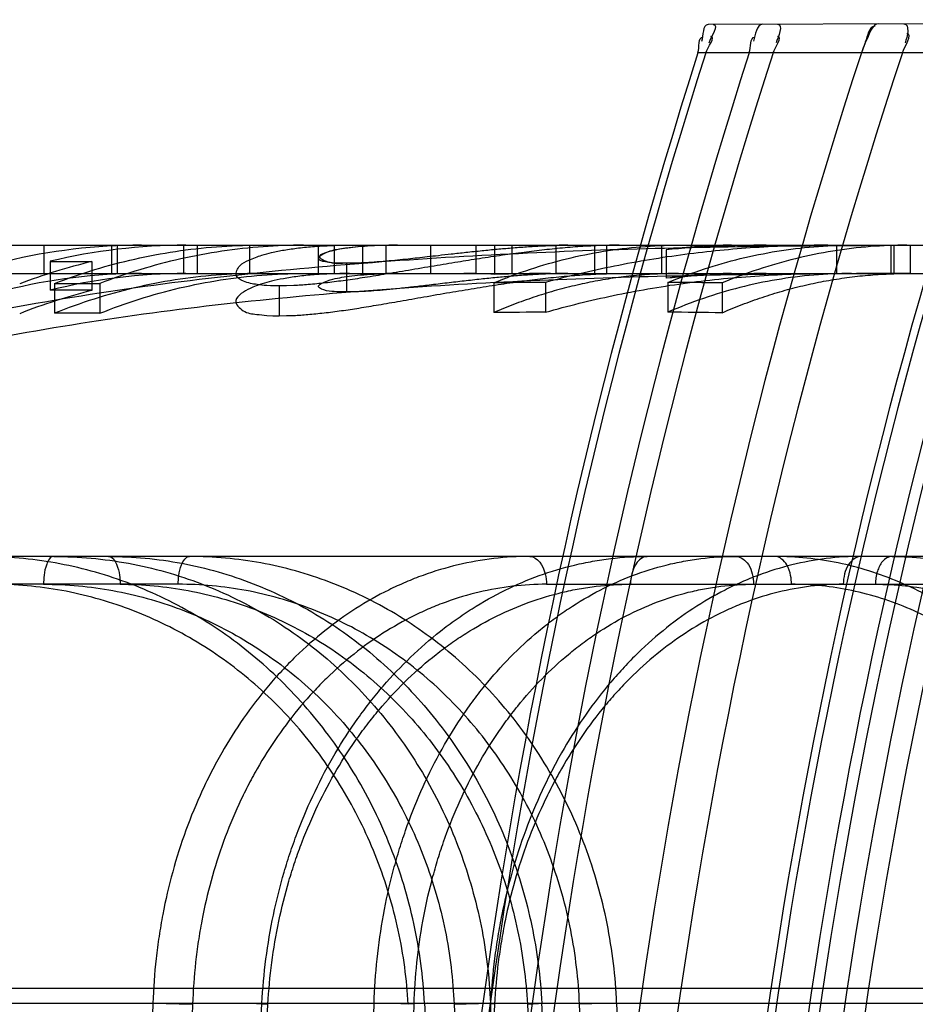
# Model space of a CAD drawing. Header units: millimetres. Extents: x 0 to 297, y 0 to 210.
# Tile 284 of 455: x 142.5583 to 142.6342, y 160.6613 to 160.7448. Entities that reach past the tile are written whole.
import ezdxf

# ---------------------------------------------------------------- set-up
doc = ezdxf.new("R2010")
doc.units = ezdxf.units.MM
doc.header["$LTSCALE"] = 16.335
doc.layers.add('INTFCLR_144815', color=7, linetype='CONTINUOUS')
doc.layers.add('INTFCLR_72935', color=7, linetype='CONTINUOUS')

msp = doc.modelspace()

# ---------------------------------------------------------------- linework, layer by layer
at = {"layer": 'INTFCLR_144815', "color": 9, "linetype": 'Continuous'}
for p, q in [((142.4876024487, 160.7256984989), (142.6338257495, 160.7256984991)), ((142.6338257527, 160.723298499), (142.6338257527, 160.725698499)), ((142.5215571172, 160.7232984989), (142.851190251, 160.7232984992)), ((142.8044151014, 160.699298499), (142.4951049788, 160.699298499)), ((142.5716955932, 160.6969403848), (142.5318323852, 160.6969403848)), ((142.6029406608, 160.6969403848), (142.6487937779, 160.6969403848)), ((142.8771444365, 160.6626480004), (142.4236901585, 160.6626480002)), ((142.4551597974, 160.6613919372), (142.8239887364, 160.6613919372)), ((142.5695536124, 160.6613919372), (142.5669057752, 160.5792984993)), ((142.5695536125, 160.6613919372), (142.5729198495, 160.6613082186)), ((142.5729198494, 160.6613082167), (142.5702714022, 160.579298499)), ((142.5744626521, 160.5792984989), (142.5788032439, 160.6613919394)), ((142.5749801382, 160.5792984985), (142.5793128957, 160.6613082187)), ((142.578347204, 160.6613843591), (142.5793128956, 160.6613082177)), ((142.578347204, 160.6613843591), (142.5793128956, 160.6613082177)), ((142.5858666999, 160.5792984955), (142.5883193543, 160.6613919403)), ((142.5917129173, 160.6613082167), (142.5883193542, 160.6613919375)), ((142.5892592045, 160.579298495), (142.5917129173, 160.6613082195)), ((142.5926004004, 160.6613919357), (142.5970143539, 160.5810437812)), ((142.59819826, 160.6613919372), (142.5939378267, 160.5792984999)), ((142.5985334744, 160.6613082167), (142.594281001, 160.5792984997)), ((142.5951030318, 160.6613082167), (142.5985844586, 160.5792984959)), ((142.5985334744, 160.6613082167), (142.5976864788, 160.661388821)), ((142.5985334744, 160.6613082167), (142.5976864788, 160.661388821)), ((142.601600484, 160.5810437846), (142.5981872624, 160.6613919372)), ((142.6013218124, 160.6613082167), (142.605812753, 160.5792984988)), ((142.6069472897, 160.5810437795), (142.6025497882, 160.6613919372)), ((142.6090666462, 160.5792984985), (142.6057401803, 160.6613082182)), ((142.6088907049, 160.661391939), (142.6121524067, 160.5810437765))]:
    msp.add_line(p, q, dxfattribs=at)
at = {"layer": 'INTFCLR_144815', "color": 6, "linetype": 'Continuous'}
for p, q in [((142.5603114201, 160.725698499), (142.5603114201, 160.723298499)), ((142.5660334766, 160.725698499), (142.5660334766, 160.723298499)), ((142.5665295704, 160.725698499), (142.5665295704, 160.723298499)), ((142.5721468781, 160.725698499), (142.5721468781, 160.723298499)), ((142.5733375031, 160.723298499), (142.5733375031, 160.725698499)), ((142.5777491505, 160.725698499), (142.5777491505, 160.723298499)), ((142.5835771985, 160.725698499), (142.5835771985, 160.723298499)), ((142.5849550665, 160.7256806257), (142.5858352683, 160.7256967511)), ((142.5849550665, 160.7232799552), (142.5849550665, 160.7256806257)), ((142.5873398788, 160.725698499), (142.5873398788, 160.723298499)), ((142.5893054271, 160.7256876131), (142.5893054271, 160.7232872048)), ((142.5931217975, 160.723298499), (142.5931217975, 160.725698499)), ((142.5969760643, 160.723298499), (142.5969760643, 160.725698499)), ((142.5985337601, 160.725698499), (142.5985337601, 160.7232270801)), ((142.6000286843, 160.723298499), (142.6000286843, 160.725698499)), ((142.6037684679, 160.7232864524), (142.6037684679, 160.7256868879)), ((142.6070426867, 160.723298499), (142.6070426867, 160.725698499)), ((142.6080196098, 160.7256841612), (142.6080196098, 160.7232836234)), ((142.6127363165, 160.723298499), (142.6127363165, 160.725698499)), ((142.6275816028, 160.723298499), (142.6275816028, 160.725698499)), ((142.6321838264, 160.723298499), (142.6321838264, 160.725698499)), ((142.6323898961, 160.725698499), (142.6323898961, 160.723298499)), ((142.6338257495, 160.7256984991), (142.6469521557, 160.725698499)), ((142.6130804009, 160.7253064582), (142.6130804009, 160.7228916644)), ((142.5608332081, 160.7243264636), (142.5608332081, 160.7218738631)), ((142.5608332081, 160.7243264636), (142.5643745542, 160.7243264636)), ((142.5643745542, 160.7243164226), (142.5643745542, 160.7218634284)), ((142.5859777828, 160.7241935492), (142.5859777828, 160.7217357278)), ((142.5862402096, 160.723298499), (142.5854112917, 160.7232908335)), ((142.6080196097, 160.7232836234), (142.608772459, 160.7232970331)), ((142.5611962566, 160.7224568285), (142.5650505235, 160.7224568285)), ((142.5611962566, 160.7224540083), (142.5611962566, 160.719925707)), ((142.5650505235, 160.7224568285), (142.5650505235, 160.7199286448)), ((142.5802765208, 160.7222492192), (142.5802765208, 160.7197123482)), ((142.5984647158, 160.7225044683), (142.5984647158, 160.7199782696)), ((142.6028608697, 160.7225437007), (142.6028608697, 160.7200191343)), ((142.6132330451, 160.7225416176), (142.6132330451, 160.7200169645)), ((142.6178352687, 160.7224967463), (142.6178352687, 160.7199702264)), ((142.5643745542, 160.7218738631), (142.5608332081, 160.7218738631)), ((142.5650505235, 160.7199286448), (142.5611962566, 160.7199286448)), ((142.5928153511, 160.6613993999), (142.5912100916, 160.6613082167)), ((142.5928153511, 160.6613993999), (142.5912100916, 160.6613082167)), ((142.5951030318, 160.6613082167), (142.5981872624, 160.6613919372)), ((142.6013218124, 160.6613082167), (142.6027293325, 160.6613979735)), ((142.6013218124, 160.6613082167), (142.6027293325, 160.6613979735)), ((142.608890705, 160.6613919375), (142.6057401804, 160.6613082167))]:
    msp.add_line(p, q, dxfattribs=at)
at = {"layer": 'INTFCLR_144815', "color": 7, "linetype": 'Continuous'}
for p, q in [((142.5852874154, 160.724205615), (142.5859777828, 160.7241935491)), ((142.5859777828, 160.7241935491), (142.5867549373, 160.7242057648)), ((142.5797239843, 160.722257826), (142.5792092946, 160.7222799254)), ((142.5797239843, 160.722257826), (142.5792092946, 160.7222799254)), ((142.5802765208, 160.7222492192), (142.5795257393, 160.7222648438)), ((142.5802765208, 160.7222492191), (142.5797239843, 160.722257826)), ((142.5808768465, 160.7222597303), (142.5802765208, 160.7222492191)), ((142.5814984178, 160.7222793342), (142.5807078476, 160.722256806)), ((142.5814984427, 160.7222787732), (142.5808768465, 160.7222597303)), ((142.5814984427, 160.7222787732), (142.5808768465, 160.7222597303)), ((142.5792088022, 160.7197440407), (142.5802765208, 160.7197123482)), ((142.5792088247, 160.7197443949), (142.5797237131, 160.7197213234)), ((142.5792088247, 160.7197443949), (142.5797237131, 160.7197213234)), ((142.5797237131, 160.7197213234), (142.5802765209, 160.7197123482)), ((142.5802765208, 160.7197123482), (142.5811096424, 160.719730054)), ((142.5802765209, 160.7197123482), (142.5808771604, 160.7197233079)), ((142.5808771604, 160.7197233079), (142.5814990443, 160.7197434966)), ((142.5808771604, 160.7197233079), (142.5814990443, 160.7197434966))]:
    msp.add_line(p, q, dxfattribs=at)
at = {"layer": 'INTFCLR_144815', "color": 6, "linetype": 'Continuous'}
for centre, radius, start, end in [((142.5685959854, 160.6764549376), 0.04924348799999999, 90.0120787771, 103.5355706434), ((142.5723646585, 160.6763384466), 0.0493603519, 90.02827435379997, 103.5101733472), ((142.5903068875, 160.6796283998), 0.0460700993, 89.99492122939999, 91.24557964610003), ((142.604754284, 160.6838449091), 0.0418535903, 90.0080266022, 91.3496649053), ((142.6091172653, 160.6836753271), 0.0420231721, 90.0051596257, 91.4967500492), ((142.621569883, 160.6335708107), 0.092127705, 89.9939899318, 95.28725773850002), ((142.6186307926, 160.6862157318), 0.0394828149, 90.00947275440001, 98.08126206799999), ((142.5763180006, 160.6749021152), 0.05083730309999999, 103.58780468, 110.8142387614), ((142.5686118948, 160.6756931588), 0.0476056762, 90.0316423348, 104.0304306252), ((142.57235147, 160.6758169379), 0.0474814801, 90.01347844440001, 104.0390193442), ((142.5903068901, 160.678893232), 0.0444052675, 89.99473414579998, 91.29228970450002), ((142.5959158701, 160.6752828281), 0.0480156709, 86.8745941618, 89.9997827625), ((142.6034374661, 160.5550894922), 0.1682090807, 90.0536890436, 91.6705487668), ((142.6047542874, 160.6829572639), 0.0403412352, 90.00833238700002, 91.4002772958), ((142.6215605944, 160.634700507), 0.0885979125, 89.98774358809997, 95.49250123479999), ((142.6186272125, 160.6852859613), 0.0380125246, 90.00444277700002, 98.39058277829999), ((142.6074888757, 159.9575900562), 0.7649676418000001, 90.3466379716, 90.6759217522), ((142.6080607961, 159.9559839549), 0.7665751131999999, 89.26941118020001, 89.61340997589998), ((142.5762941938, 160.6743694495), 0.0489668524, 104.0886251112, 111.6185323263), ((142.6075028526, 159.9841231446), 0.7359106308, 90.36141317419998, 90.70369973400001), ((142.6080793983, 159.9859002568), 0.7341347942, 89.23857763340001, 89.59777871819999)]:
    msp.add_arc(centre, radius, start, end, dxfattribs=at)
at = {"layer": 'INTFCLR_144815', "color": 7, "linetype": 'Continuous'}
for centre, radius, start, end in [((142.5861443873, 160.6843536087), 0.0413441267, 91.648419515, 92.7422496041), ((142.5901992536, 160.6858137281), 0.0398839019, 91.28414663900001, 92.7146398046), ((142.6048948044, 160.6764465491), 0.0492532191, 91.3103702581, 92.5403914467), ((142.6091956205, 160.6789390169), 0.0467599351, 91.44113880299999, 92.443628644), ((142.5861442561, 160.6834504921), 0.039847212, 91.7101738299, 92.845760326), ((142.6091957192, 160.6782255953), 0.0450733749, 91.49520112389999, 92.53585943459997)]:
    msp.add_arc(centre, radius, start, end, dxfattribs=at)
at = {"layer": 'INTFCLR_144815', "color": 6, "linetype": 'Continuous'}
for points, knots in [([(142.5350425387, 160.7148741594), (142.5431136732, 160.7174015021), (142.5594240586, 160.7211951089), (142.5842751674, 160.7242066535), (142.6090591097, 160.7255239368), (142.6255777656, 160.7256916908), (142.6338257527, 160.725698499)], [0, 0, 0, 0, 0.2535733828, 0.5032635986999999, 0.7518024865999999, 1, 1, 1, 1]), ([(142.5611962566, 160.7224540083), (142.5623267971, 160.7228893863), (142.5645759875, 160.723663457), (142.5680068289, 160.7245702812), (142.5714544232, 160.725217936), (142.5749501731, 160.7256107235), (142.5772961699, 160.725698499), (142.5784708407, 160.725698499)], [0, 0, 0, 0, 0.2056551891, 0.4033596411, 0.6019142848, 0.8005928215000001, 1, 1, 1, 1]), ([(142.5823262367, 160.725698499), (142.5811876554, 160.725698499), (142.5788727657, 160.7256145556), (142.5753915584, 160.725230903), (142.5718957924, 160.724579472), (142.5684342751, 160.7236649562), (142.566170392, 160.7228848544), (142.5650505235, 160.7224535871)], [0, 0, 0, 0, 0.1932675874, 0.3927931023, 0.593967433, 0.7963000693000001, 1, 1, 1, 1]), ([(142.5984647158, 160.7225044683), (142.5994877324, 160.7229323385), (142.6015238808, 160.7236932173), (142.6046356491, 160.7245868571), (142.6077621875, 160.7252249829), (142.610932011, 160.7256120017), (142.6130596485, 160.725698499), (142.6141243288, 160.725698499)], [0, 0, 0, 0, 0.2068385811, 0.4049558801, 0.6033254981, 0.8014076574, 1, 1, 1, 1]), ([(142.6268130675, 160.725698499), (142.624737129, 160.7256984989), (142.620683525, 160.7255648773), (142.6146316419, 160.7249689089), (142.6087083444, 160.7239902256), (142.6047888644, 160.7230678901), (142.6028608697, 160.7225437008)], [0, 0, 0, 0, 0.257076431, 0.5018177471, 0.7525772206, 1, 1, 1, 1]), ([(142.6132330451, 160.7225416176), (142.6142504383, 160.7229645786), (142.6162751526, 160.7237166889), (142.6193686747, 160.7245999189), (142.6224764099, 160.7252305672), (142.6256267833, 160.7256130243), (142.6277412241, 160.725698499), (142.6287993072, 160.725698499)], [0, 0, 0, 0, 0.2068116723, 0.4049273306, 0.6033023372, 0.8013958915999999, 1, 1, 1, 1]), ([(142.6335138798, 160.725698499), (142.6324805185, 160.725698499), (142.6303784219, 160.7256155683), (142.6272177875, 160.725236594), (142.6240439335, 160.724593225), (142.6209011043, 160.7236899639), (142.618849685, 160.7229215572), (142.6178352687, 160.7224967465)], [0, 0, 0, 0, 0.1925048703, 0.3914276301, 0.5923956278, 0.7951229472, 1, 1, 1, 1]), ([(142.6338257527, 160.723298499), (142.6256421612, 160.7232915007), (142.60927413, 160.7231313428), (142.5847478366, 160.72186301), (142.560219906, 160.7189648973), (142.5441331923, 160.715304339), (142.5361799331, 160.7128654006)], [0, 0, 0, 0, 0.2492321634, 0.4981653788, 0.7475520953, 1, 1, 1, 1]), ([(142.5784708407, 160.723298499), (142.5772901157, 160.723298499), (142.5749382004, 160.7232067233), (142.5714321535, 160.7227965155), (142.5679655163, 160.7221183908), (142.5645398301, 160.7211729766), (142.5623024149, 160.7203694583), (142.5611962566, 160.719925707)], [0, 0, 0, 0, 0.200075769, 0.3983603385, 0.5976011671, 0.7980394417, 1, 1, 1, 1]), ([(142.5650505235, 160.7199252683), (142.5661482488, 160.7203656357), (142.568379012, 160.7211675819), (142.571802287, 160.7221142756), (142.5752827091, 160.7227962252), (142.5787959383, 160.7232070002), (142.5811502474, 160.723298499), (142.5823262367, 160.723298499)], [0, 0, 0, 0, 0.2004071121, 0.4012297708, 0.6012589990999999, 0.8007403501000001, 1, 1, 1, 1]), ([(142.5859777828, 160.7217357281), (142.5856957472, 160.7217389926), (142.5851041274, 160.7217582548), (142.584390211, 160.7217636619), (142.5832030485, 160.72218795), (142.5844453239, 160.7227597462), (142.5851543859, 160.7228982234), (142.5860377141, 160.7230557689), (142.5869525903, 160.7231596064), (142.5880669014, 160.7232460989), (142.5888674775, 160.7232768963), (142.5893054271, 160.7232872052)], [0, 0, 0, 0, 0.1011288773, 0.2034632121, 0.2942184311, 0.4021250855, 0.5094020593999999, 0.6005746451, 0.7124960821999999, 0.8429324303, 1, 1, 1, 1]), ([(142.6037684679, 160.723286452), (142.6033655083, 160.7232770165), (142.60254938, 160.7232463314), (142.6012838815, 160.723171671), (142.6000051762, 160.7230722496), (142.5986932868, 160.7229515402), (142.5975928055, 160.7228398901), (142.5964337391, 160.7227140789), (142.5954727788, 160.7226053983), (142.5944965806, 160.7224918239), (142.5937465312, 160.7224034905), (142.5928086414, 160.7222925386), (142.591727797, 160.7221649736), (142.5905139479, 160.7220316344), (142.5893811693, 160.7219179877), (142.5883314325, 160.7218304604), (142.5872062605, 160.7217561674), (142.5864348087, 160.7217405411), (142.5859777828, 160.7217357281)], [0, 0, 0, 0, 0.0676829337, 0.1371232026, 0.2128584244, 0.283037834, 0.3583404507, 0.3985953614, 0.4788093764, 0.5207313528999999, 0.5636228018, 0.6056269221, 0.6793187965, 0.7463752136, 0.8106791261, 0.8704810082, 0.9232526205, 1, 1, 1, 1]), ([(142.6141243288, 160.723298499), (142.6135340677, 160.723298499), (142.6123528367, 160.7232709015), (142.6105836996, 160.7231467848), (142.60881912, 160.7229401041), (142.6070614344, 160.7226511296), (142.605312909, 160.7222802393), (142.6035758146, 160.7218279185), (142.6018523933, 160.7212947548), (142.600144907, 160.7206814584), (142.5990223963, 160.7202212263), (142.5984647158, 160.7199782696)], [0, 0, 0, 0, 0.1098488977, 0.2197951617, 0.3299358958, 0.4403654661, 0.5511780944, 0.6624633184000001, 0.7743074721, 0.8867930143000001, 1, 1, 1, 1]), ([(142.6028608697, 160.7200191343), (142.6038040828, 160.7202862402), (142.6057095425, 160.7207899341), (142.6086060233, 160.7214487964), (142.6115510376, 160.7220121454), (142.614539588, 160.7224774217), (142.6175663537, 160.7228423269), (142.6206256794, 160.7231048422), (142.6237115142, 160.723263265), (142.6257774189, 160.723298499), (142.6268130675, 160.723298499)], [0, 0, 0, 0, 0.1212690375, 0.2437540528, 0.3673935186, 0.4921140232, 0.6178337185, 0.7444580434, 0.871884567, 1, 1, 1, 1]), ([(142.6287993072, 160.723298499), (142.6277357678, 160.723298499), (142.6256158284, 160.7232091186), (142.6224560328, 160.7228096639), (142.6193310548, 160.7221493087), (142.6162422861, 160.7212285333), (142.6142284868, 160.7204480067), (142.6132330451, 160.7200169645)], [0, 0, 0, 0, 0.1992164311, 0.396891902, 0.5959419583, 0.7968088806, 1, 1, 1, 1]), ([(142.6178352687, 160.7199702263), (142.6183935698, 160.7202137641), (142.6195173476, 160.7206750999), (142.6212268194, 160.7212898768), (142.6229522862, 160.7218243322), (142.6246914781, 160.7222777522), (142.626442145, 160.7226495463), (142.6282020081, 160.7229392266), (142.6299687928, 160.7231464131), (142.6317401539, 160.7232708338), (142.6329228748, 160.723298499), (142.6335138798, 160.723298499)], [0, 0, 0, 0, 0.1132110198, 0.2256991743, 0.3375447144, 0.448830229, 0.5596422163, 0.6700704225, 0.7802093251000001, 0.890153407, 1, 1, 1, 1]), ([(142.592600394, 160.661391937), (142.5925385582, 160.6625249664), (142.5923242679, 160.664792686), (142.5917322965, 160.6681597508), (142.590871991, 160.6714681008), (142.5897542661, 160.6746772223), (142.5883933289, 160.6777585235), (142.5868007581, 160.680696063), (142.5849836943, 160.6834796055), (142.5829524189, 160.6860923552), (142.5807280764, 160.6885076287), (142.5783307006, 160.6907076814), (142.5757761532, 160.6926816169), (142.5730745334, 160.6944217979), (142.57024653, 160.6959137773), (142.5673228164, 160.697142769), (142.5643282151, 160.6981024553), (142.5612846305, 160.6987896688), (142.5581949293, 160.6992054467), (142.5561193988, 160.6992984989), (142.5550775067, 160.6992984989)], [0, 0, 0, 0, 0.05791937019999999, 0.1161225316, 0.174323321, 0.2322124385, 0.2893886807, 0.346073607, 0.4025847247, 0.4588722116, 0.5148048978, 0.5699870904, 0.6247636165, 0.6793905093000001, 0.7338139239, 0.7877635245, 0.8410664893, 0.8941198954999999, 0.9468186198, 1, 1, 1, 1]), ([(142.5611361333, 160.699298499), (142.5621939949, 160.699298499), (142.5643201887, 160.6992015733), (142.5674931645, 160.6987637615), (142.5706334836, 160.6980316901), (142.5736941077, 160.6970144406), (142.5766417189, 160.6957275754), (142.5794585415, 160.6941860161), (142.5821388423, 160.6923958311), (142.5846679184, 160.6903664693), (142.5870185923, 160.6881209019), (142.5891747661, 160.6856789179), (142.5911257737, 160.6830573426), (142.5928646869, 160.6802664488), (142.5943750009, 160.6773324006), (142.5956437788, 160.6742858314), (142.5966629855, 160.6711600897), (142.5974343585, 160.6679669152), (142.5979589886, 160.6647069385), (142.5981396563, 160.6625032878), (142.5981872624, 160.6613919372)], [0, 0, 0, 0, 0.0542246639, 0.1089209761, 0.1639639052, 0.2192739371, 0.2740118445, 0.328604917, 0.383654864, 0.4390147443, 0.4946082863, 0.550086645, 0.6058019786, 0.661923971, 0.7184511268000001, 0.7747660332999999, 0.8309079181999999, 0.886801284, 0.9429813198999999, 1, 1, 1, 1]), ([(142.5657952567, 160.6992984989), (142.5668321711, 160.6992984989), (142.5689157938, 160.6992014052), (142.5720230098, 160.6987643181), (142.5750921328, 160.6980366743), (142.578085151, 160.6970279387), (142.5809756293, 160.6957514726), (142.5837480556, 160.6942188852), (142.5863928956, 160.6924372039), (142.588893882, 160.6904168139), (142.5912266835, 160.6881776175), (142.5933745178, 160.6857389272), (142.5953247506, 160.6831183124), (142.5970687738, 160.6803278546), (142.5985915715, 160.6773913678), (142.5998794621, 160.6743394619), (142.6009260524, 160.6711975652), (142.6017275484, 160.667987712), (142.6022846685, 160.6647131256), (142.6024893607, 160.6625044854), (142.6025497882, 160.6613919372)], [0, 0, 0, 0, 0.053474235, 0.1073871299, 0.1615953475, 0.2159016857, 0.2700418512, 0.3243279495, 0.379056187, 0.4342905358, 0.489927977, 0.5456134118, 0.6016865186, 0.6582037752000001, 0.7151292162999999, 0.7720933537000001, 0.8288568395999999, 0.8857429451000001, 0.9425407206, 1, 1, 1, 1]), ([(142.6088907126, 160.6613919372), (142.6088442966, 160.6625243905), (142.6086627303, 160.664792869), (142.6081241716, 160.6681671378), (142.6073188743, 160.6714923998), (142.6062571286, 160.6747193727), (142.6049545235, 160.6778127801), (142.6034263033, 160.6807531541), (142.6016783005, 160.6835356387), (142.5997189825, 160.6861463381), (142.5975693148, 160.6885581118), (142.5952487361, 160.6907533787), (142.5927734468, 160.6927212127), (142.5901525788, 160.6944550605), (142.5874088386, 160.69593917), (142.5845704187, 160.6971605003), (142.5816690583, 160.6981109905), (142.5787165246, 160.6987923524), (142.5757134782, 160.6992057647), (142.5736894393, 160.699298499), (142.5726716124, 160.699298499)], [0, 0, 0, 0, 0.0587304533, 0.1177824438, 0.1768850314, 0.2358285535, 0.2936241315, 0.350622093, 0.407354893, 0.4637047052, 0.5195663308, 0.57456413, 0.6290309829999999, 0.6832195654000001, 0.7371908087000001, 0.7904566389, 0.8431235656, 0.8951828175, 0.9472584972, 1, 1, 1, 1]), ([(142.6550145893, 160.6613919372), (142.6549558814, 160.6625244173), (142.6547600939, 160.6647912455), (142.6542310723, 160.6681633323), (142.6534663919, 160.6714864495), (142.6524758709, 160.674711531), (142.6512743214, 160.6778035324), (142.6498753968, 160.6807427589), (142.6482841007, 160.6835243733), (142.6465079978, 160.68613464), (142.6445660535, 160.688546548), (142.6424758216, 160.6907425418), (142.6402516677, 160.6927114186), (142.6379015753, 160.6944466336), (142.6354457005, 160.6959324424), (142.6329093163, 160.6971556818), (142.6303207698, 160.6981080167), (142.6276904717, 160.6987908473), (142.6250191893, 160.6992052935), (142.6232190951, 160.699298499), (142.6223157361, 160.699298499)], [0, 0, 0, 0, 0.0617777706, 0.1238354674, 0.1858056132, 0.2473860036, 0.307469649, 0.3663620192, 0.4245566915, 0.4818793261, 0.5381808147, 0.5930602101, 0.6468476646, 0.6997983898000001, 0.7519894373, 0.8029899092, 0.8529702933, 0.9020099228, 0.9507870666, 1, 1, 1, 1]), ([(142.632252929, 160.699298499), (142.6331692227, 160.699298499), (142.6350133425, 160.6992013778), (142.6377630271, 160.6987626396), (142.6404827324, 160.6980291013), (142.6431312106, 160.6970101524), (142.6456796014, 160.6957216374), (142.6481127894, 160.6941786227), (142.6504284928, 160.6923854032), (142.6526116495, 160.6903525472), (142.6546387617, 160.6881030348), (142.6564938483, 160.6856600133), (142.6581699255, 160.6830384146), (142.6596612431, 160.6802486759), (142.6609540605, 160.6773163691), (142.6620373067, 160.6742721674), (142.6629043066, 160.6711491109), (142.6635567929, 160.6679588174), (142.6639957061, 160.6647017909), (142.6641418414, 160.6625021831), (142.6641780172, 160.6613919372)], [0, 0, 0, 0, 0.0502617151, 0.1010757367, 0.1524668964, 0.2044921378, 0.2564607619, 0.3088525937, 0.362297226, 0.4168894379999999, 0.4722657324, 0.5281953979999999, 0.584964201, 0.6427688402, 0.7015443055, 0.7605864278, 0.8198563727, 0.8791881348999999, 0.9390670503, 1, 1, 1, 1])]:
    msp.add_open_spline(points, degree=3, knots=knots, dxfattribs=at)
at = {"layer": 'INTFCLR_144815', "color": 7, "linetype": 'Continuous'}
for points, knots in [([(142.5792092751, 160.7222796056), (142.5789336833, 160.7222982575), (142.578257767, 160.722362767), (142.5774021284, 160.7225325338), (142.576403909, 160.7230680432), (142.5768847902, 160.7240827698), (142.5777799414, 160.7244748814), (142.5786917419, 160.7248396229), (142.5796943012, 160.725100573), (142.5807261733, 160.7253074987), (142.581945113, 160.7254817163), (142.5833703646, 160.7256157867), (142.5843937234, 160.7256618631), (142.5849550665, 160.7256806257)], [0, 0, 0, 0, 0.0692385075, 0.1675593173, 0.2313310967, 0.3060874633, 0.3817482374, 0.4796612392, 0.5507006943, 0.641303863, 0.7433059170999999, 0.8592138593, 1, 1, 1, 1]), ([(142.6080196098, 160.7256841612), (142.6074276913, 160.7256673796), (142.6062584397, 160.7256171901), (142.6045043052, 160.7254838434), (142.6027681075, 160.7253081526), (142.6009944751, 160.7250947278), (142.5991587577, 160.7248439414), (142.5972866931, 160.7245639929), (142.5953607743, 160.72425692), (142.5933560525, 160.7239270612), (142.591264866, 160.7235720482), (142.5892285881, 160.7232281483), (142.5873785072, 160.7229305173), (142.5857225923, 160.7226866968), (142.5841997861, 160.7224963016), (142.5828042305, 160.7223573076), (142.5819112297, 160.7222970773), (142.5814984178, 160.7222793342)], [0, 0, 0, 0, 0.0663891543, 0.1311832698, 0.1972033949, 0.2620208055, 0.3314577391, 0.4049179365, 0.4742350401, 0.5501064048, 0.6326970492, 0.7120411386, 0.7816344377, 0.8427811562, 0.8996849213, 0.9536751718, 1, 1, 1, 1]), ([(142.5883102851, 160.7256528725), (142.5879352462, 160.7256348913), (142.5872324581, 160.7255885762), (142.5862741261, 160.7254968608), (142.5852746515, 160.7253314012), (142.5844589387, 160.7252316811), (142.5829431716, 160.7243582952), (142.5847090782, 160.7242229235), (142.5852874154, 160.724205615)], [0, 0, 0, 0, 0.1697688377, 0.3176190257, 0.4381315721, 0.6172189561, 0.7383874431, 1, 1, 1, 1]), ([(142.5893054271, 160.7256876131), (142.5888824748, 160.7256766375), (142.5881031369, 160.7256491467), (142.5870234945, 160.7255704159), (142.5861419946, 160.7254752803), (142.5852751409, 160.7253422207), (142.5845782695, 160.7251845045), (142.5832175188, 160.7247712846), (142.584854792, 160.7240446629), (142.5855019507, 160.7241965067), (142.5859777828, 160.7241935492)], [0, 0, 0, 0, 0.1549434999, 0.2858345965, 0.3951974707, 0.4827545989, 0.596741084, 0.7024413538, 0.8257399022, 1, 1, 1, 1]), ([(142.5859777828, 160.7241935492), (142.586458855, 160.7241945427), (142.5872455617, 160.7242161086), (142.5883696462, 160.7242870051), (142.5893335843, 160.7243654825), (142.5902871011, 160.7244558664), (142.5911711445, 160.7245472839), (142.5920056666, 160.7246384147), (142.5928652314, 160.7247364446), (142.5938180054, 160.7248444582), (142.5949137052, 160.7249684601), (142.5961475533, 160.725104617), (142.5974452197, 160.7252421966), (142.5987269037, 160.7253670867), (142.5999852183, 160.7254783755), (142.6012469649, 160.7255725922), (142.6025202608, 160.7256466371), (142.6033591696, 160.7256771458), (142.6037684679, 160.7256868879)], [0, 0, 0, 0, 0.0808059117, 0.1321285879, 0.1891781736, 0.2432464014, 0.2930061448, 0.3384617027, 0.3842538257, 0.438323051, 0.4995244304, 0.5694733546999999, 0.6468304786, 0.7187134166, 0.7857749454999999, 0.8590107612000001, 0.9312306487, 1, 1, 1, 1]), ([(142.5849550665, 160.7232799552), (142.5843809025, 160.7232598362), (142.5833388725, 160.7232109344), (142.5818913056, 160.7230674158), (142.5806792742, 160.7228837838), (142.5796750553, 160.7226738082), (142.5787285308, 160.7224118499), (142.5778474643, 160.7220827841), (142.5770906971, 160.7216675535), (142.5763284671, 160.7209436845), (142.5772405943, 160.7199518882), (142.5782441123, 160.7198508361), (142.5789239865, 160.7197644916), (142.5792088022, 160.7197440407)], [0, 0, 0, 0, 0.1434749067, 0.2604293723, 0.3630816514, 0.4495627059, 0.5162182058, 0.6089885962, 0.6803484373, 0.7411711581, 0.8301611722, 0.928689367, 1, 1, 1, 1]), ([(142.5814990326, 160.7197437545), (142.5818960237, 160.7197615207), (142.5827538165, 160.7198210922), (142.5841022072, 160.7199587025), (142.5855510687, 160.7201444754), (142.5870921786, 160.7203765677), (142.5887501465, 160.7206502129), (142.5905838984, 160.7209694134), (142.592596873, 160.7213246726), (142.5946944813, 160.7216906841), (142.5967958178, 160.7220410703), (142.5988186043, 160.7223608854), (142.6007554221, 160.7226401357), (142.6026239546, 160.7228772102), (142.6044284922, 160.7230691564), (142.6062270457, 160.7232124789), (142.6074187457, 160.72326606), (142.6080196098, 160.7232836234)], [0, 0, 0, 0, 0.04452211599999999, 0.0963058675, 0.1518370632, 0.2081596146, 0.270904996, 0.3400997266, 0.4166955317, 0.499917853, 0.5786585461, 0.6553705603, 0.7293550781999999, 0.7978880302, 0.8663819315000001, 0.9326523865, 1, 1, 1, 1])]:
    msp.add_open_spline(points, degree=3, knots=knots, dxfattribs=at)
at = {"layer": 'INTFCLR_144815', "color": 9, "linetype": 'Continuous'}
for points, knots in [([(142.5611361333, 160.699298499), (142.5608393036, 160.699298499), (142.5604653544, 160.6985657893), (142.5603193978, 160.6977801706), (142.5602777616, 160.6971930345), (142.5602761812, 160.6969403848)], [0, 0, 0, 0, 0.3410027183, 0.7097462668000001, 1, 1, 1, 1]), ([(142.5657952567, 160.699298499), (142.566110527, 160.699298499), (142.5665531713, 160.698598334), (142.5667218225, 160.6977795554), (142.5667694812, 160.6971931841), (142.566771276, 160.6969403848)], [0, 0, 0, 0, 0.3536796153, 0.7163949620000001, 1, 1, 1, 1]), ([(142.6015301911, 160.699298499), (142.5994844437, 160.6992984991), (142.5963904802, 160.6989318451), (142.5929334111, 160.6978946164), (142.5909904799, 160.6971277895), (142.5880907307, 160.6957907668), (142.5848869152, 160.6937306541), (142.5820305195, 160.6912047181), (142.5804669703, 160.6896023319), (142.5781843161, 160.687023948), (142.5761933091, 160.6841453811), (142.574518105, 160.6810594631), (142.5734597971, 160.6788911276), (142.5718299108, 160.674927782), (142.5706885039, 160.6707490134), (142.5700600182, 160.6670729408), (142.5697314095, 160.6645606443), (142.5695953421, 160.6626609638), (142.5695536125, 160.6613919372)], [0, 0, 0, 0, 0.112211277, 0.1688800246, 0.197673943, 0.2267113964, 0.3439850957, 0.4046532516, 0.4356244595, 0.4667272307, 0.5935129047, 0.6262157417, 0.6593274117, 0.7258066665, 0.8610556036, 0.8956699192, 0.9303550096, 1, 1, 1, 1]), ([(142.5716955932, 160.6969403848), (142.5716973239, 160.6971841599), (142.5717417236, 160.697753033), (142.5719057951, 160.6985683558), (142.5723398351, 160.699298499), (142.5726716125, 160.699298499)], [0, 0, 0, 0, 0.2738496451, 0.6273007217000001, 1, 1, 1, 1]), ([(142.5788032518, 160.6613919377), (142.5789346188, 160.6639058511), (142.5794188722, 160.6676580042), (142.5804843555, 160.6719168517), (142.5812315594, 160.6742931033), (142.5824686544, 160.6777362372), (142.5842952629, 160.6815667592), (142.5865726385, 160.6850841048), (142.5879800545, 160.6869663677), (142.5901425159, 160.6895989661), (142.5925843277, 160.6919627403), (142.5952605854, 160.693962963), (142.5970648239, 160.6951716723), (142.6002996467, 160.6969905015), (142.6037905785, 160.6982661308), (142.6068499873, 160.6989031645), (142.608896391, 160.6992066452), (142.610446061, 160.699298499), (142.6114765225, 160.699298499)], [0, 0, 0, 0, 0.1372730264, 0.2052324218, 0.2392182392, 0.2730615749, 0.4047337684, 0.4693027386, 0.5013197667, 0.5328401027, 0.6550862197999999, 0.6851343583, 0.7150051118, 0.7734468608, 0.8872385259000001, 0.9156015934, 0.9438079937, 1, 1, 1, 1]), ([(142.58831935, 160.6613919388), (142.5883960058, 160.6639009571), (142.5887860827, 160.6676474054), (142.5897282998, 160.671913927), (142.590400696, 160.674291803), (142.5915199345, 160.6777262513), (142.5931968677, 160.6815535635), (142.5953237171, 160.6850809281), (142.5966417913, 160.6869650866), (142.5986642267, 160.689590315), (142.600965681, 160.69195634), (142.6035075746, 160.6939622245), (142.6052181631, 160.6951702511), (142.6082899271, 160.6969875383), (142.6116280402, 160.6982659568), (142.6145598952, 160.6989031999), (142.6165234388, 160.6992068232), (142.6180122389, 160.699298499), (142.6190024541, 160.699298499)], [0, 0, 0, 0, 0.1400953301, 0.2091972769, 0.2436802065, 0.2779650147, 0.4107933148, 0.4755725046, 0.5076004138, 0.539069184, 0.6605312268, 0.6902527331, 0.7197505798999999, 0.777340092, 0.8891658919, 0.9170237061, 0.9447354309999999, 1, 1, 1, 1]), ([(142.6296237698, 160.699298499), (142.6276552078, 160.6992984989), (142.6246712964, 160.6989282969), (142.621344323, 160.6978930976), (142.6194673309, 160.6971270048), (142.6166483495, 160.6957846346), (142.6135328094, 160.693719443), (142.6107530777, 160.6912018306), (142.6092231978, 160.6896010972), (142.6069772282, 160.6870164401), (142.6050133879, 160.6841388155), (142.6033485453, 160.6810586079), (142.6022900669, 160.6788896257), (142.6006471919, 160.6749246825), (142.5994713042, 160.6707490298), (142.5987959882, 160.6670731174), (142.5984312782, 160.6645615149), (142.5982633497, 160.6626616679), (142.5981982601, 160.6613919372)], [0, 0, 0, 0, 0.1092017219, 0.164689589, 0.1929844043, 0.2215901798, 0.3378451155, 0.3984037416, 0.4294153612, 0.4606181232, 0.5883241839, 0.6213653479, 0.6548517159, 0.7221580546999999, 0.8592421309, 0.8943254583, 0.9294719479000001, 1, 1, 1, 1]), ([(142.6015301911, 160.699298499), (142.6021893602, 160.699298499), (142.6028619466, 160.6981341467), (142.6029376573, 160.6972331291), (142.6029406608, 160.6969403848)], [0, 0, 0, 0, 0.6924562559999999, 1, 1, 1, 1]), ([(142.6114765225, 160.699298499), (142.6108173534, 160.699298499), (142.6101447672, 160.6981341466), (142.6100690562, 160.6972331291), (142.6100660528, 160.6969403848)], [0, 0, 0, 0, 0.6924562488, 1, 1, 1, 1]), ([(142.6190024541, 160.699298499), (142.6194233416, 160.699298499), (142.6200844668, 160.6987517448), (142.6204306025, 160.697819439), (142.6205093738, 160.6972334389), (142.6205125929, 160.6969403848)], [0, 0, 0, 0, 0.4196902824, 0.70776192, 1, 1, 1, 1]), ([(142.6237262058, 160.6969403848), (142.623723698, 160.697184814), (142.6236611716, 160.6977571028), (142.6233817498, 160.6986810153), (142.6227260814, 160.699298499), (142.6223157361, 160.699298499)], [0, 0, 0, 0, 0.2495741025, 0.5810395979, 1, 1, 1, 1]), ([(142.6296237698, 160.699298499), (142.629202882, 160.699298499), (142.6285417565, 160.6987517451), (142.6281956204, 160.6978194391), (142.62811685, 160.6972334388), (142.6281136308, 160.6969403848)], [0, 0, 0, 0, 0.4196904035, 0.7077619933, 1, 1, 1, 1]), ([(142.632252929, 160.699298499), (142.6319474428, 160.699298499), (142.6313574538, 160.6989052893), (142.6309506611, 160.6979971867), (142.6308462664, 160.6973114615), (142.6308424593, 160.6969403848)], [0, 0, 0, 0, 0.3094489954, 0.6240898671, 1, 1, 1, 1]), ([(142.5912100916, 160.6613082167), (142.5911521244, 160.6623631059), (142.5909533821, 160.6644687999), (142.5904075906, 160.6675917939), (142.5896173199, 160.670657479), (142.5885898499, 160.6736431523), (142.5873318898, 160.676526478), (142.5858522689, 160.6792866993), (142.5841618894, 160.6819051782), (142.5822719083, 160.6843634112), (142.5801963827, 160.686644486), (142.5779492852, 160.6887308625), (142.575547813, 160.6906085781), (142.5730080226, 160.6922637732), (142.5703476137, 160.6936854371), (142.5675849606, 160.694862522), (142.5647411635, 160.6957864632), (142.5618381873, 160.6964514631), (142.5588971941, 160.6968515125), (142.5569229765, 160.6969403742), (142.5559374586, 160.6969403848)], [0, 0, 0, 0, 0.05737102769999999, 0.1147157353, 0.171989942, 0.2291101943, 0.286001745, 0.3426348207, 0.3989933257, 0.4550624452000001, 0.5108295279, 0.5662723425, 0.621378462, 0.6761700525, 0.7306916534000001, 0.7849746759, 0.8390299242, 0.8928550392, 0.9464825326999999, 1, 1, 1, 1]), ([(142.5602761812, 160.6969403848), (142.5612624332, 160.696940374), (142.5632371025, 160.6968514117), (142.5661766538, 160.6964504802), (142.5690736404, 160.6957842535), (142.5719064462, 160.6948592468), (142.5746538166, 160.6936814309), (142.5772958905, 160.6922591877), (142.5798148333, 160.6906031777), (142.5821928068, 160.6887244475), (142.5844135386, 160.6866370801), (142.5864599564, 160.6843552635), (142.588318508, 160.6818965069), (142.5899755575, 160.6792773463), (142.5914202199, 160.676516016), (142.5926414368, 160.6736316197), (142.5936304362, 160.6706461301), (142.5943809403, 160.6675825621), (142.5948864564, 160.6644631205), (142.595058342, 160.6623612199), (142.5951030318, 160.6613082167)], [0, 0, 0, 0, 0.0537779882, 0.1076104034, 0.1615599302, 0.2156455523, 0.2698874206, 0.324337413, 0.3790465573, 0.4340536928, 0.4893820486, 0.5450302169, 0.6009843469, 0.6572500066, 0.7138368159, 0.770725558, 0.8278576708, 0.8851459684, 0.9425305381, 1, 1, 1, 1]), ([(142.566771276, 160.6969403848), (142.5677369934, 160.696940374), (142.5696720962, 160.6968512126), (142.5725542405, 160.6964499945), (142.5753981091, 160.6957834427), (142.578182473, 160.6948580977), (142.5808864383, 160.6936799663), (142.5834904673, 160.6922574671), (142.5859770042, 160.6906012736), (142.5883284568, 160.6887224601), (142.5905287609, 160.6866351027), (142.592561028, 160.6843534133), (142.5944118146, 160.6818948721), (142.5960675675, 160.6792760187), (142.5975174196, 160.6765150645), (142.5987503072, 160.6736311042), (142.5997573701, 160.6706460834), (142.6005321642, 160.6675830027), (142.6010680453, 160.6644640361), (142.6012641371, 160.6623616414), (142.6013218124, 160.6613082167)], [0, 0, 0, 0, 0.05298452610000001, 0.10610531, 0.1594396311, 0.2130178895, 0.26686841, 0.3210471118, 0.3756051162, 0.4305780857, 0.4859825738, 0.5418077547, 0.598027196, 0.6546321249, 0.7116160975, 0.7689425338, 0.8265343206, 0.8842852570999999, 0.9421168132, 1, 1, 1, 1]), ([(142.6057401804, 160.6613082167), (142.6056974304, 160.6623624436), (142.6055310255, 160.664466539), (142.6050384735, 160.6675892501), (142.6043059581, 160.6706547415), (142.603340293, 160.6736402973), (142.6021477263, 160.6765236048), (142.6007365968, 160.6792839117), (142.599117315, 160.68190256), (142.5973005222, 160.6843610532), (142.5952997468, 160.686642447), (142.593128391, 160.6887292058), (142.5908031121, 160.6906073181), (142.5883394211, 160.6922629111), (142.5857545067, 160.6936849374), (142.5830662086, 160.6948623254), (142.5802950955, 160.6957864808), (142.5774626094, 160.6964515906), (142.5745894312, 160.6968516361), (142.5726594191, 160.6969403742), (142.5716955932, 160.6969403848)], [0, 0, 0, 0, 0.05815874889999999, 0.1162075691, 0.1740900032, 0.2317127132, 0.2889934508, 0.3458982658, 0.4024101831, 0.4585163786, 0.514209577, 0.5694758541, 0.6243147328, 0.6787627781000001, 0.7328814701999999, 0.7867213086, 0.8403141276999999, 0.8936795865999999, 0.9468720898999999, 1, 1, 1, 1]), ([(142.6029406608, 160.6969403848), (142.6010188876, 160.6969403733), (142.5981123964, 160.6965959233), (142.5948652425, 160.6956204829), (142.5930403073, 160.6948998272), (142.5903167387, 160.6936430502), (142.5873078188, 160.6917065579), (142.5846258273, 160.6893321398), (142.5831578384, 160.6878259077), (142.5810145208, 160.68540225), (142.5791458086, 160.6826962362), (142.5775736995, 160.6797956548), (142.5765805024, 160.6777573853), (142.5750511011, 160.6740317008), (142.5739812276, 160.6701036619), (142.5733925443, 160.6666483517), (142.5730851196, 160.6642867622), (142.5729583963, 160.6625010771), (142.5729198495, 160.6613082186)], [0, 0, 0, 0, 0.112188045, 0.1688418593, 0.1976276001, 0.2266572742, 0.34390546, 0.404562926, 0.4355297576, 0.466629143, 0.5934111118, 0.6261161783, 0.6592317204, 0.7257226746, 0.8610049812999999, 0.8956303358, 0.9303277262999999, 1, 1, 1, 1]), ([(142.5793128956, 160.6613082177), (142.5794377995, 160.6636714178), (142.5798951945, 160.6671985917), (142.580899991, 160.6712016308), (142.5816039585, 160.6734353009), (142.5827694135, 160.6766720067), (142.5844893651, 160.6802728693), (142.5866334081, 160.6835788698), (142.5879582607, 160.6853481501), (142.5899937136, 160.6878230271), (142.5922919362, 160.6900448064), (142.5948102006, 160.6919249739), (142.596507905, 160.6930611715), (142.5995516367, 160.6947708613), (142.6028358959, 160.695969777), (142.6057139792, 160.6965688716), (142.6076390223, 160.6968541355), (142.6090967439, 160.6969403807), (142.6100660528, 160.6969403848)], [0, 0, 0, 0, 0.1372190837, 0.2051574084, 0.2391346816, 0.272970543, 0.4046233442, 0.4691910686, 0.5012093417, 0.5327321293, 0.654997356, 0.6850518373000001, 0.7149292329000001, 0.7733849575, 0.8872108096, 0.9155820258, 0.9437955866, 1, 1, 1, 1]), ([(142.5917129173, 160.6613082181), (142.5917835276, 160.6636665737), (142.5921476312, 160.667188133), (142.5930306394, 160.67119875), (142.5936607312, 160.6734340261), (142.5947100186, 160.6766622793), (142.5962831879, 160.6802598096), (142.5982790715, 160.6835757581), (142.5995160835, 160.6853469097), (142.6014140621, 160.6878145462), (142.6035745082, 160.6900386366), (142.6059611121, 160.6919242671), (142.6075672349, 160.6930598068), (142.6104515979, 160.6947679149), (142.6135864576, 160.695969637), (142.6163399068, 160.6965689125), (142.6181841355, 160.6968543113), (142.6195825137, 160.6969403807), (142.6205125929, 160.6969403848)], [0, 0, 0, 0, 0.1401556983, 0.2092805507, 0.2437734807, 0.2780671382, 0.4109186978, 0.4756997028, 0.5077265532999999, 0.5391936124, 0.6606347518, 0.6903492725, 0.7198397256, 0.7774130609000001, 0.8891989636, 0.9170474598, 0.9447506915, 1, 1, 1, 1]), ([(142.6281136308, 160.6969403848), (142.626261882, 160.6969403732), (142.6234549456, 160.696592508), (142.6203252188, 160.6956190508), (142.6185592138, 160.6948990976), (142.6159069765, 160.6936373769), (142.6129754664, 160.6916961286), (142.6103593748, 160.6893295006), (142.6089194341, 160.6878247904), (142.6068053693, 160.6853954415), (142.6049565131, 160.6826904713), (142.6033886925, 160.6797949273), (142.6023919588, 160.6777561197), (142.6008449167, 160.6740291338), (142.5997363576, 160.6701040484), (142.5990988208, 160.6666485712), (142.5987544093, 160.6642876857), (142.5985953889, 160.6625017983), (142.5985334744, 160.6613082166)], [0, 0, 0, 0, 0.1092273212, 0.1647319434, 0.193034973, 0.2216487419, 0.3379310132, 0.3985012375, 0.4295171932, 0.4607231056, 0.588433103, 0.6214718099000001, 0.6549540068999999, 0.7222479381, 0.8592958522, 0.8943671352, 0.9295006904, 1, 1, 1, 1]), ([(142.6544649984, 160.6613082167), (142.654409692, 160.6623625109), (142.6542276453, 160.6644651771), (142.6537402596, 160.6675859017), (142.6530415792, 160.6706494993), (142.6521380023, 160.6736333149), (142.6510354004, 160.6765151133), (142.6497414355, 160.6792742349), (142.6482656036, 160.6818920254), (142.646617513, 160.6843501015), (142.6448093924, 160.6866314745), (142.642853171, 160.6887187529), (142.6407638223, 160.6905977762), (142.6385551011, 160.6922547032), (142.6362423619, 160.6936783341), (142.6338414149, 160.6948575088), (142.6313706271, 160.6957834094), (142.6288491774, 160.69645002), (142.6262955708, 160.6968511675), (142.6245807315, 160.6969403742), (142.6237262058, 160.6969403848)], [0, 0, 0, 0, 0.0611914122, 0.1222153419, 0.1829330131, 0.2431697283, 0.3027654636, 0.361615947, 0.4196421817, 0.4767773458, 0.5329717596, 0.5881802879, 0.6423889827, 0.695635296, 0.7479993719, 0.7995680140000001, 0.8504307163, 0.9006839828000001, 0.9504712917, 1, 1, 1, 1]), ([(142.6308424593, 160.6969403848), (142.6316971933, 160.696940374), (142.633410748, 160.6968511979), (142.6359593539, 160.6964492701), (142.6384693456, 160.6957814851), (142.6409218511, 160.694854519), (142.6432983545, 160.69367456), (142.6455816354, 160.6922502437), (142.6477564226, 160.6905923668), (142.6498073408, 160.6887121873), (142.6517205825, 160.6866237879), (142.6534814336, 160.6843415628), (142.6550785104, 160.6818828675), (142.6565001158, 160.679264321), (142.6577370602, 160.6765040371), (142.658779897, 160.6736211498), (142.6596212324, 160.670637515), (142.6602557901, 160.6675760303), (142.6606780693, 160.6644588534), (142.6608164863, 160.6623604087), (142.6608500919, 160.6613082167)], [0, 0, 0, 0, 0.04987264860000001, 0.0999051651, 0.1502864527, 0.2011534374, 0.2526306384, 0.3048543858, 0.3579391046, 0.4119677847, 0.4669861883, 0.5229973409, 0.5799694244, 0.637875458, 0.6966772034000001, 0.7562949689, 0.8165953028, 0.8774051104, 0.9385746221, 1, 1, 1, 1])]:
    msp.add_open_spline(points, degree=3, knots=knots, dxfattribs=at)
at = {"layer": 'INTFCLR_72935', "color": 9, "linetype": 'Continuous'}
for p, q in [((142.7340443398, 160.744829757), (142.6166575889, 160.7444199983)), ((142.7350413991, 160.7420254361), (142.6157904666, 160.7420254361))]:
    msp.add_line(p, q, dxfattribs=at)
at = {"layer": 'INTFCLR_72935', "color": 7, "linetype": 'Continuous'}
msp.add_line((142.6300117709, 160.7429622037), (142.6296558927, 160.7420254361), dxfattribs=at)
at = {"layer": 'INTFCLR_72935', "color": 6, "linetype": 'Continuous'}
for centre, radius, start, end in [((143.0766412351, 160.5952985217), 0.4836447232, 162.3394245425, 180.6246972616), ((143.0764788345, 160.5952977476), 0.4828552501, 162.3094998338, 180.6256268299), ((143.0768139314, 160.595297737), 0.4796636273, 162.1878579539, 180.629788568), ((143.0763112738, 160.5952977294), 0.4772558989, 162.0949601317, 180.6329650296), ((143.076981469, 160.5952977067), 0.4707751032, 161.8399382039, 180.641676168), ((143.0761437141, 160.595297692), 0.4666789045, 161.6748998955, 180.6473068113), ((143.0766463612, 160.5952976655), 0.4596361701, 161.3838828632, 180.6572222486), ((143.0764788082, 160.5952976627), 0.4587999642, 161.3487026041, 180.6584197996), ((143.07714901, 160.5952976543), 0.456698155, 161.259675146, 180.6614490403), ((143.0768139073, 160.5952976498), 0.4554397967, 161.2059583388, 180.6632761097), ((143.0763112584, 160.5952976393), 0.452903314, 161.0967205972, 180.6669896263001), ((143.0759761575, 160.5952976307), 0.4507740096, 161.0040135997, 180.6701393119), ((143.0769814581, 160.5952976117), 0.4460688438, 160.7958298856, 180.6772058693)]:
    msp.add_arc(centre, radius, start, end, dxfattribs=at)
for points in [[(142.6166575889, 160.7444199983), (142.6161415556, 160.744418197), (142.616258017, 160.7434669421), (142.6161014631, 160.7429752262)], [(142.6170757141, 160.7444214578), (142.6176144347, 160.7444233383), (142.616873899, 160.743360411), (142.6167101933, 160.7428471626)], [(142.6212781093, 160.744436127), (142.6207356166, 160.7444342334), (142.6206574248, 160.7435278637), (142.6204914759, 160.7430113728)], [(142.6225464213, 160.7444405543), (142.6230742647, 160.7444423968), (142.622577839, 160.7433647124), (142.6224155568, 160.7428624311)], [(142.6332569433, 160.7444779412), (142.6337961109, 160.7444798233), (142.6335370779, 160.7433760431), (142.6333675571, 160.742864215)], [(142.6157904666, 160.7420254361), (142.6159332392, 160.7424738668), (142.6157653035, 160.7433635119), (142.6162359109, 160.7433651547)], [(142.6164569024, 160.7420254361), (142.6166021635, 160.7424808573), (142.6173468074, 160.7434007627), (142.616868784, 160.743399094)], [(142.6201431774, 160.7420254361), (142.6202865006, 160.742471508), (142.6201572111, 160.7433439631), (142.6206257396, 160.7433455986)], [(142.6221701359, 160.7420254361), (142.6223168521, 160.7424795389), (142.6230214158, 160.7434090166), (142.6225442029, 160.7434073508)], [(142.6331311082, 160.7420254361), (142.6333046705, 160.7425494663), (142.634048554, 160.7436426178), (142.6334965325, 160.7436406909)]]:
    msp.add_open_spline(points, degree=3, dxfattribs=at)
at = {"layer": 'INTFCLR_72935', "color": 7, "linetype": 'Continuous'}
msp.add_open_spline([(142.631094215, 160.7444703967), (142.630630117, 160.7444686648), (142.6301827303, 160.7432458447), (142.6298091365, 160.7424930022), (142.6296558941, 160.7420254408)], degree=3, knots=[0, 0, 0, 0, 0.4853931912, 1, 1, 1, 1], dxfattribs=at)
for points in [[(142.6300122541, 160.7429633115), (142.6302227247, 160.7434367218), (142.630287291, 160.7442981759), (142.6308053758, 160.7442999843)], [(142.6310942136, 160.7444703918), (142.6305760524, 160.7444685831), (142.6303513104, 160.7437160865), (142.6301407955, 160.7432426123)]]:
    msp.add_open_spline(points, degree=3, dxfattribs=at)

doc.saveas('drawing.dxf')
